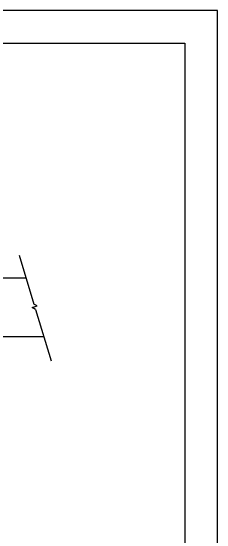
# Model space of a CAD drawing. Extents: x 2133490 to 2172050, y 2138301 to 2145980.
# Drawn here: x 2171892 to 2172050.1, y 2145273.6 to 2145674.5 of the extents above; entities that cross this region are included whole.
import ezdxf

# ---------------------------------------------------------------- set-up
doc = ezdxf.new("R2010")
doc.units = 0
for name, color, linetype in [('Drainage_PR_Pipe Culvert', 7, 'Continuous'), ('Sheets_50 Reference Boundary', 7, 'Continuous'), ('Sheets_General Details', 7, 'Continuous'), ('Sheets_Printer Plotting Border', 7, 'Continuous')]:
    doc.layers.add(name, color=color, linetype=linetype)

msp = doc.modelspace()

# ---------------------------------------------------------------- linework, layer by layer
at = {"layer": 'Drainage_PR_Pipe Culvert'}
for p, q in [((2171898.55, 2145487.75), (2171909.89, 2145450.23)), ((2171641.3, 2145470.36), (2171903.8, 2145470.36)), ((2171908.5, 2145447.63), (2171912.49, 2145448.84)), ((2171911.1, 2145446.24), (2171908.5, 2145447.63)), ((2171912.49, 2145448.84), (2171909.89, 2145450.23)), ((2171911.1, 2145446.24), (2171922.99, 2145406.89)), ((2171627.76, 2145425.57), (2171917.35, 2145425.57))]:
    msp.add_line(p, q, dxfattribs=at)
at = {"layer": 'Sheets_50 Reference Boundary'}
msp.add_lwpolyline([(2170450.12, 2145649.45), (2172025.12, 2145649.45), (2172025.12, 2144649.46), (2170450.12, 2144649.46)], close=True, dxfattribs=at)
at = {"layer": 'Sheets_General Details'}
for p, q in [((2172050.12, 2145674.46), (2170350.12, 2145674.46)), ((2172050.12, 2144574.46), (2172050.12, 2145674.46))]:
    msp.add_line(p, q, dxfattribs=at)
msp.add_lwpolyline([(2170450.12, 2145649.46), (2172025.12, 2145649.46), (2172025.12, 2144599.46), (2170450.12, 2144599.46)], close=True, dxfattribs=at)
at = {"layer": 'Sheets_Printer Plotting Border'}
msp.add_lwpolyline([(2170350.12, 2144574.46), (2172050.12, 2144574.46), (2172050.12, 2145674.46), (2170350.12, 2145674.46)], close=True, dxfattribs=at)

doc.saveas('drawing.dxf')
